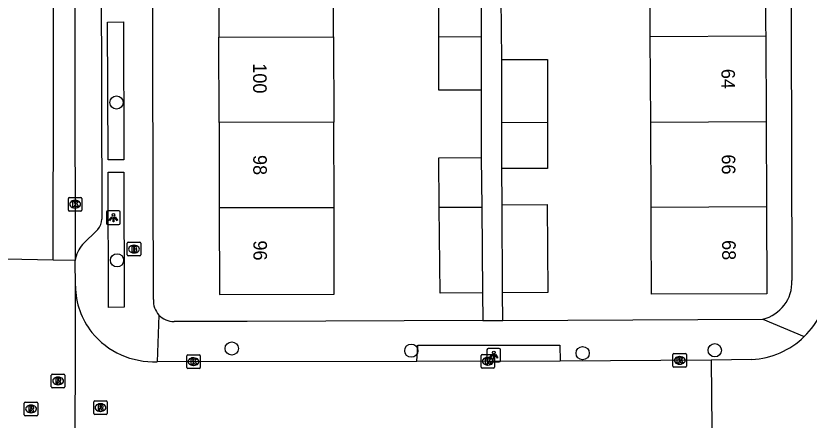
# Model space of a CAD drawing. Extents: x 160732 to 162105, y 387428 to 388479.
# Drawn here: x 161302.4 to 161361, y 388220.9 to 388250.8 of the extents above; entities that cross this region are included whole.
import ezdxf

# ---------------------------------------------------------------- set-up
doc = ezdxf.new("R2010")
doc.units = 0
for name, color, linetype in [('IMGEO_Boom', 7, 'Continuous'), ('IMGEO_Brandkraan', 7, 'Continuous'), ('IMGEO_Kolk', 7, 'Continuous'), ('IMGEO_Lichtpunt', 7, 'Continuous'), ('IMGEO_Pand', 7, 'Continuous'), ('IMGEO_Pand_nummerreeks', 7, 'Continuous'), ('IMGEO_Rijbaan_lokaal_gesloten', 7, 'Continuous'), ('IMGEO_Rijbaan_lokaal_open', 7, 'Continuous'), ('IMGEO_Rioolput', 7, 'Continuous'), ('IMGEO_Voetpad_open', 7, 'Continuous')]:
    doc.layers.add(name, color=color, linetype=linetype)

msp = doc.modelspace()

# ---------------------------------------------------------------- linework, layer by layer
at = {"layer": 'IMGEO_Boom'}
for centre in [(161309.841, 388244.369), (161309.882, 388232.704), (161318.35, 388226.185), (161331.61, 388226.026), (161344.261, 388225.841), (161354.015, 388226.056)]:
    msp.add_circle(centre, 0.489, dxfattribs=at)
at = {"layer": 'IMGEO_Brandkraan'}
for p, q in [((161310.632, 388233.111), (161310.632, 388233.963)), ((161310.707, 388234.037), (161311.559, 388234.037)), ((161311.12, 388233.817), (161311.145, 388233.817)), ((161311.633, 388233.963), (161311.633, 388233.111)), ((161311.559, 388233.037), (161310.707, 388233.037)), ((161311.143, 388233.257), (161311.118, 388233.257))]:
    msp.add_line(p, q, dxfattribs=at)
for points in [[(161310.632, 388233.111), (161310.632, 388233.963)], [(161310.707, 388234.037), (161311.559, 388234.037)], [(161310.98, 388233.737), (161310.98, 388233.337), (161311.193, 388233.337)], [(161311.211, 388233.737), (161310.98, 388233.737)], [(161311.159, 388233.656), (161311.105, 388233.656), (161311.105, 388233.58)], [(161311.633, 388233.963), (161311.633, 388233.111)], [(161311.559, 388233.037), (161310.707, 388233.037)], [(161311.105, 388233.58), (161311.158, 388233.58)], [(161311.167, 388233.504), (161311.105, 388233.504), (161311.105, 388233.423)], [(161311.105, 388233.423), (161311.167, 388233.423)]]:
    msp.add_lwpolyline(points, dxfattribs=at)
for centre, radius, start, end in [((161310.709, 388233.961), 0.0765, 91.55205, 178.44795), ((161310.709, 388233.961), 0.0765, 91.55205, 178.44795), ((161311.16, 388233.618), 0.0379, 267.82845, 90.93552), ((161311.215, 388233.592), 0.145, 59.4692, 91.53667), ((161311.24, 388233.639), 0.0922, 285.51372, 58.15012), ((161311.557, 388233.961), 0.0765, 1.55205, 88.44795), ((161311.557, 388233.961), 0.0765, 1.55205, 88.44795), ((161310.709, 388233.113), 0.0765, 181.55205, 268.44795), ((161310.709, 388233.113), 0.0765, 181.55205, 268.44795), ((161311.168, 388233.463), 0.0404, 269.87594, 90.50774), ((161311.199, 388233.588), 0.251, 268.66757, 293.53466), ((161311.245, 388233.447), 0.105, 301.31148, 78.98903), ((161311.557, 388233.113), 0.0765, 271.55205, 358.44795), ((161311.557, 388233.113), 0.0765, 271.55205, 358.44795)]:
    msp.add_arc(centre, radius, start, end, dxfattribs=at)
for centre, major_axis, ratio, start_param, end_param in [((161311.119, 388233.537), (-0.387, 0.002), 0.722429, 4.712389, 7.853982), ((161311.144, 388233.537), (-0.39, 0.002), 0.717154, 1.570796, 4.712389)]:
    msp.add_ellipse(centre, major_axis=major_axis, ratio=ratio, start_param=start_param, end_param=end_param, dxfattribs=at)
at = {"layer": 'IMGEO_Kolk'}
for p, q in [((161306.286, 388236.422), (161306.286, 388237.274)), ((161306.361, 388237.348), (161307.213, 388237.348)), ((161306.774, 388237.128), (161306.799, 388237.128)), ((161307.287, 388237.274), (161307.287, 388236.422)), ((161306.797, 388236.568), (161306.772, 388236.568)), ((161307.213, 388236.348), (161306.361, 388236.348)), ((161315.029, 388224.788), (161315.029, 388225.64)), ((161315.104, 388225.714), (161315.956, 388225.714)), ((161315.517, 388225.494), (161315.542, 388225.494)), ((161316.03, 388225.64), (161316.03, 388224.788)), ((161336.759, 388224.814), (161336.759, 388225.666)), ((161336.834, 388225.74), (161337.686, 388225.74)), ((161337.247, 388225.52), (161337.272, 388225.52)), ((161337.76, 388225.666), (161337.76, 388224.814)), ((161350.93, 388224.884), (161350.93, 388225.736)), ((161351.005, 388225.81), (161351.857, 388225.81)), ((161351.418, 388225.59), (161351.443, 388225.59)), ((161351.931, 388225.736), (161351.931, 388224.884)), ((161315.54, 388224.934), (161315.515, 388224.934)), ((161337.27, 388224.96), (161337.245, 388224.96)), ((161351.441, 388225.03), (161351.416, 388225.03)), ((161315.956, 388224.714), (161315.104, 388224.714)), ((161337.686, 388224.74), (161336.834, 388224.74)), ((161351.857, 388224.81), (161351.005, 388224.81))]:
    msp.add_line(p, q, dxfattribs=at)
for points in [[(161306.286, 388236.422), (161306.286, 388237.274)], [(161306.361, 388237.348), (161307.213, 388237.348)], [(161307.287, 388237.274), (161307.287, 388236.422)], [(161306.607, 388237.048), (161306.73, 388237.048), (161306.73, 388236.897), (161306.86, 388237.048), (161307.024, 388237.048), (161306.878, 388236.897), (161307.031, 388236.648), (161306.879, 388236.648), (161306.794, 388236.812), (161306.73, 388236.745), (161306.73, 388236.648), (161306.607, 388236.648), (161306.607, 388237.048)], [(161307.213, 388236.348), (161306.361, 388236.348)], [(161315.029, 388224.788), (161315.029, 388225.64)], [(161315.104, 388225.714), (161315.956, 388225.714)], [(161315.35, 388225.414), (161315.473, 388225.414), (161315.473, 388225.263), (161315.603, 388225.414), (161315.767, 388225.414), (161315.621, 388225.263), (161315.774, 388225.014), (161315.622, 388225.014), (161315.537, 388225.178), (161315.473, 388225.111), (161315.473, 388225.014), (161315.35, 388225.014), (161315.35, 388225.414)], [(161316.03, 388225.64), (161316.03, 388224.788)], [(161336.759, 388224.814), (161336.759, 388225.666)], [(161336.834, 388225.74), (161337.686, 388225.74)], [(161337.08, 388225.44), (161337.203, 388225.44), (161337.203, 388225.289), (161337.333, 388225.44), (161337.497, 388225.44), (161337.351, 388225.289), (161337.504, 388225.04), (161337.352, 388225.04), (161337.267, 388225.204), (161337.203, 388225.137), (161337.203, 388225.04), (161337.08, 388225.04), (161337.08, 388225.44)], [(161337.76, 388225.666), (161337.76, 388224.814)], [(161350.93, 388224.884), (161350.93, 388225.736)], [(161351.005, 388225.81), (161351.857, 388225.81)], [(161351.251, 388225.51), (161351.374, 388225.51), (161351.374, 388225.359), (161351.504, 388225.51), (161351.668, 388225.51), (161351.522, 388225.359), (161351.675, 388225.11), (161351.523, 388225.11), (161351.438, 388225.274), (161351.374, 388225.207), (161351.374, 388225.11), (161351.251, 388225.11), (161351.251, 388225.51)], [(161351.931, 388225.736), (161351.931, 388224.884)], [(161315.956, 388224.714), (161315.104, 388224.714)], [(161337.686, 388224.74), (161336.834, 388224.74)], [(161351.857, 388224.81), (161351.005, 388224.81)]]:
    msp.add_lwpolyline(points, dxfattribs=at)
for centre, start, end in [((161306.363, 388237.272), 91.55205, 178.44795), ((161306.363, 388237.272), 91.55205, 178.44795), ((161307.211, 388237.272), 1.55205, 88.44795), ((161307.211, 388237.272), 1.55205, 88.44795), ((161306.363, 388236.424), 181.55205, 268.44795), ((161306.363, 388236.424), 181.55205, 268.44795), ((161307.211, 388236.424), 271.55205, 358.44795), ((161307.211, 388236.424), 271.55205, 358.44795), ((161315.106, 388225.638), 91.55205, 178.44795), ((161315.106, 388225.638), 91.55205, 178.44795), ((161315.954, 388225.638), 1.55205, 88.44795), ((161315.954, 388225.638), 1.55205, 88.44795), ((161336.836, 388225.664), 91.55205, 178.44795), ((161336.836, 388225.664), 91.55205, 178.44795), ((161337.684, 388225.664), 1.55205, 88.44795), ((161337.684, 388225.664), 1.55205, 88.44795), ((161351.007, 388225.734), 91.55205, 178.44795), ((161351.007, 388225.734), 91.55205, 178.44795), ((161351.855, 388225.734), 1.55205, 88.44795), ((161351.855, 388225.734), 1.55205, 88.44795), ((161351.007, 388224.886), 181.55205, 268.44795), ((161351.007, 388224.886), 181.55205, 268.44795), ((161351.855, 388224.886), 271.55205, 358.44795), ((161351.855, 388224.886), 271.55205, 358.44795), ((161315.106, 388224.79), 181.55205, 268.44795), ((161315.106, 388224.79), 181.55205, 268.44795), ((161315.954, 388224.79), 271.55205, 358.44795), ((161315.954, 388224.79), 271.55205, 358.44795), ((161336.836, 388224.816), 181.55205, 268.44795), ((161336.836, 388224.816), 181.55205, 268.44795), ((161337.684, 388224.816), 271.55205, 358.44795), ((161337.684, 388224.816), 271.55205, 358.44795)]:
    msp.add_arc(centre, 0.0765, start, end, dxfattribs=at)
for centre, major_axis, ratio, start_param, end_param in [((161306.773, 388236.848), (-0.387, 0.002), 0.722429, 4.712389, 7.853982), ((161306.798, 388236.848), (-0.39, 0.002), 0.717154, 1.570796, 4.712389), ((161315.516, 388225.214), (-0.387, 0.002), 0.722429, 4.712389, 7.853982), ((161315.541, 388225.214), (-0.39, 0.002), 0.717154, 1.570796, 4.712389), ((161337.246, 388225.24), (-0.387, 0.002), 0.722429, 4.712389, 7.853982), ((161337.271, 388225.24), (-0.39, 0.002), 0.717154, 1.570796, 4.712389), ((161351.417, 388225.31), (-0.387, 0.002), 0.722429, 4.712389, 7.853982), ((161351.442, 388225.31), (-0.39, 0.002), 0.717154, 1.570796, 4.712389)]:
    msp.add_ellipse(centre, major_axis=major_axis, ratio=ratio, start_param=start_param, end_param=end_param, dxfattribs=at)
at = {"layer": 'IMGEO_Lichtpunt'}
for p, q in [((161309.112, 388236.261), (161309.112, 388235.454)), ((161309.112, 388236.261), (161309.112, 388235.454)), ((161310.014, 388236.356), (161309.206, 388236.356)), ((161310.014, 388236.356), (161309.206, 388236.356)), ((161310.108, 388235.454), (161310.108, 388236.261)), ((161310.108, 388235.454), (161310.108, 388236.261)), ((161309.206, 388235.36), (161310.014, 388235.36)), ((161309.206, 388235.36), (161310.014, 388235.36)), ((161337.198, 388226.1), (161337.198, 388225.293)), ((161337.198, 388226.1), (161337.198, 388225.293)), ((161338.1, 388226.195), (161337.292, 388226.195)), ((161338.1, 388226.195), (161337.292, 388226.195)), ((161338.194, 388225.293), (161338.194, 388226.1)), ((161338.194, 388225.293), (161338.194, 388226.1)), ((161337.292, 388225.199), (161338.1, 388225.199)), ((161337.292, 388225.199), (161338.1, 388225.199))]:
    msp.add_line(p, q, dxfattribs=at)
for points in [[(161309.486, 388235.925), (161309.525, 388235.897), (161309.337, 388235.635), (161309.299, 388235.662), (161309.486, 388235.925)], [(161309.588, 388235.877), (161309.635, 388235.877), (161309.635, 388235.555), (161309.588, 388235.555), (161309.588, 388235.877)], [(161309.698, 388235.897), (161309.736, 388235.924), (161309.923, 388235.662), (161309.884, 388235.634), (161309.698, 388235.897)], [(161337.572, 388225.764), (161337.611, 388225.736), (161337.423, 388225.474), (161337.385, 388225.501), (161337.572, 388225.764)], [(161337.674, 388225.716), (161337.721, 388225.716), (161337.721, 388225.394), (161337.674, 388225.394), (161337.674, 388225.716)], [(161337.784, 388225.736), (161337.822, 388225.763), (161338.009, 388225.501), (161337.97, 388225.473), (161337.784, 388225.736)]]:
    msp.add_lwpolyline(points, dxfattribs=at)
for centre in [(161309.611, 388236.059), (161337.697, 388225.898)]:
    msp.add_circle(centre, 0.0994, dxfattribs=at)
for centre, start, end in [((161309.206, 388236.261), 90, 180), ((161309.206, 388236.261), 90, 180), ((161310.014, 388236.261), 0, 90), ((161310.014, 388236.261), 0, 90), ((161309.206, 388235.454), 180, 270), ((161309.206, 388235.454), 180, 270), ((161310.014, 388235.454), 270, 0), ((161310.014, 388235.454), 270, 360), ((161337.292, 388226.1), 90, 180), ((161337.292, 388226.1), 90, 180), ((161338.1, 388226.1), 0, 90), ((161338.1, 388226.1), 0, 90), ((161337.292, 388225.293), 180, 270), ((161337.292, 388225.293), 180, 270), ((161338.1, 388225.293), 270, 0), ((161338.1, 388225.293), 270, 360)]:
    msp.add_arc(centre, 0.0946, start, end, dxfattribs=at)
at = {"layer": 'IMGEO_Pand'}
for points in [[(161317.389, 388255.493), (161317.4, 388250), (161317.402, 388249.196)], [(161325.876, 388249.214), (161325.876, 388250), (161325.865, 388255.511)], [(161349.258, 388249.225), (161349.251, 388250), (161349.233, 388255.53)], [(161357.749, 388255.567), (161357.772, 388250), (161357.775, 388249.262)], [(161333.637, 388249.23), (161333.637, 388253.517), (161336.765, 388253.517)], [(161336.765, 388253.517), (161336.765, 388249.237)], [(161317.402, 388249.196), (161325.876, 388249.214)], [(161317.414, 388242.899), (161317.402, 388249.196)], [(161325.876, 388249.214), (161325.889, 388242.917)], [(161333.637, 388249.23), (161336.765, 388249.237)], [(161336.765, 388245.279), (161333.637, 388245.279), (161333.637, 388249.23)], [(161336.765, 388249.237), (161336.765, 388245.279)], [(161357.775, 388249.262), (161349.258, 388249.225)], [(161349.284, 388242.919), (161349.258, 388249.225)], [(161357.775, 388249.262), (161357.802, 388242.956)], [(161338.3, 388247.552), (161341.662, 388247.552), (161341.662, 388242.886)], [(161338.3, 388242.871), (161338.3, 388247.552)], [(161325.889, 388242.917), (161317.414, 388242.899)], [(161317.414, 388242.899), (161317.427, 388236.601)], [(161325.902, 388236.619), (161325.889, 388242.917)], [(161341.662, 388242.886), (161338.3, 388242.871)], [(161341.662, 388242.886), (161341.662, 388239.489), (161338.3, 388239.489)], [(161338.3, 388239.489), (161338.3, 388242.871)], [(161349.284, 388242.919), (161357.802, 388242.956)], [(161349.309, 388236.614), (161349.284, 388242.919)], [(161357.802, 388242.956), (161357.829, 388236.651)], [(161333.677, 388236.636), (161333.643, 388240.275), (161336.779, 388240.304)], [(161336.779, 388240.304), (161336.813, 388236.642)], [(161317.427, 388236.601), (161317.44, 388230.183), (161325.916, 388230.201), (161325.906, 388235.201), (161325.902, 388236.619)], [(161317.427, 388236.601), (161325.902, 388236.619)], [(161333.677, 388236.636), (161336.813, 388236.642)], [(161336.873, 388230.3), (161333.737, 388230.27), (161333.677, 388236.636)], [(161336.813, 388236.642), (161336.873, 388230.3)], [(161338.307, 388236.796), (161341.652, 388236.82), (161341.698, 388230.314), (161338.353, 388230.29)], [(161338.353, 388230.29), (161338.307, 388236.796)], [(161357.829, 388236.651), (161349.309, 388236.614)], [(161357.829, 388236.651), (161357.856, 388230.227), (161349.335, 388230.191), (161349.314, 388235.191), (161349.309, 388236.614)]]:
    msp.add_lwpolyline(points, dxfattribs=at)
at = {"layer": 'IMGEO_Rijbaan_lokaal_gesloten'}
for points in [[(161306.672, 388301.723), (161306.795, 388232.697)], [(161305.166, 388232.723), (161305.21, 388258.937)], [(161305.166, 388232.723), (161301.703, 388232.778)], [(161306.795, 388232.697), (161305.166, 388232.723)]]:
    msp.add_lwpolyline(points, dxfattribs=at)
at = {"layer": 'IMGEO_Rijbaan_lokaal_open'}
for points in [[(161306.804, 388230.79), (161306.795, 388232.697)], [(161306.829, 388214.288), (161306.788, 388214.701), (161306.804, 388230.79)], [(161332.022, 388225.231), (161312.845, 388225.211)], [(161342.602, 388225.25), (161332.022, 388225.231)], [(161353.747, 388225.326), (161342.602, 388225.25)], [(161356.747, 388225.369), (161353.747, 388225.326)], [(161353.747, 388225.326), (161353.802, 388220.284)]]:
    msp.add_lwpolyline(points, dxfattribs=at)
for centre, radius, start, end in [((161312.481, 388230.888), 5.678, 180.99204, 218.19858), ((161356.421, 388231.39), 6.03, 314.17891, 355.24727), ((161312.608, 388231.143), 5.937, 219.37319, 272.28392), ((161356.422, 388231.389), 6.029, 273.09212, 314.17284)]:
    msp.add_arc(centre, radius, start, end, dxfattribs=at)
at = {"layer": 'IMGEO_Rioolput'}
for p, q in [((161305.105, 388224.287), (161305.957, 388224.287)), ((161305.03, 388223.361), (161305.03, 388224.213)), ((161305.518, 388224.067), (161305.543, 388224.067)), ((161306.031, 388224.213), (161306.031, 388223.361)), ((161305.957, 388223.287), (161305.105, 388223.287)), ((161305.541, 388223.507), (161305.516, 388223.507)), ((161303.034, 388221.291), (161303.034, 388222.143)), ((161303.109, 388222.217), (161303.961, 388222.217)), ((161303.522, 388221.997), (161303.547, 388221.997)), ((161304.035, 388222.143), (161304.035, 388221.291)), ((161308.159, 388221.39), (161308.159, 388222.242)), ((161308.234, 388222.316), (161309.086, 388222.316)), ((161308.647, 388222.096), (161308.672, 388222.096)), ((161309.16, 388222.242), (161309.16, 388221.39)), ((161303.545, 388221.437), (161303.52, 388221.437)), ((161309.086, 388221.316), (161308.234, 388221.316)), ((161308.67, 388221.536), (161308.645, 388221.536)), ((161303.961, 388221.217), (161303.109, 388221.217))]:
    msp.add_line(p, q, dxfattribs=at)
for points in [[(161305.105, 388224.287), (161305.957, 388224.287)], [(161305.03, 388223.361), (161305.03, 388224.213)], [(161305.619, 388223.985), (161305.367, 388223.987), (161305.367, 388223.587)], [(161305.367, 388223.587), (161305.491, 388223.587), (161305.491, 388223.749), (161305.502, 388223.749)], [(161305.545, 388223.906), (161305.491, 388223.906), (161305.491, 388223.825)], [(161305.491, 388223.825), (161305.543, 388223.825)], [(161305.549, 388223.72), (161305.62, 388223.587), (161305.76, 388223.587), (161305.695, 388223.713)], [(161306.031, 388224.213), (161306.031, 388223.361)], [(161305.957, 388223.287), (161305.105, 388223.287)], [(161303.034, 388221.291), (161303.034, 388222.143)], [(161303.109, 388222.217), (161303.961, 388222.217)], [(161303.623, 388221.915), (161303.371, 388221.917), (161303.371, 388221.517)], [(161304.035, 388222.143), (161304.035, 388221.291)], [(161308.159, 388221.39), (161308.159, 388222.242)], [(161308.234, 388222.316), (161309.086, 388222.316)], [(161308.748, 388222.014), (161308.496, 388222.016), (161308.496, 388221.616)], [(161308.674, 388221.935), (161308.62, 388221.935), (161308.62, 388221.854)], [(161309.16, 388222.242), (161309.16, 388221.39)], [(161303.371, 388221.517), (161303.495, 388221.517), (161303.495, 388221.679), (161303.506, 388221.679)], [(161303.549, 388221.836), (161303.495, 388221.836), (161303.495, 388221.755)], [(161303.495, 388221.755), (161303.547, 388221.755)], [(161303.553, 388221.65), (161303.624, 388221.517), (161303.764, 388221.517), (161303.699, 388221.643)], [(161309.086, 388221.316), (161308.234, 388221.316)], [(161308.496, 388221.616), (161308.62, 388221.616), (161308.62, 388221.778), (161308.631, 388221.778)], [(161308.62, 388221.854), (161308.672, 388221.854)], [(161308.678, 388221.749), (161308.749, 388221.616), (161308.889, 388221.616), (161308.824, 388221.742)], [(161303.961, 388221.217), (161303.109, 388221.217)]]:
    msp.add_lwpolyline(points, dxfattribs=at)
for centre, radius, start, end in [((161305.107, 388224.211), 0.0765, 91.55205, 178.44795), ((161305.107, 388224.211), 0.0765, 91.55205, 178.44795), ((161305.955, 388224.211), 0.0765, 1.55205, 88.44795), ((161305.955, 388224.211), 0.0765, 1.55205, 88.44795), ((161305.501, 388223.696), 0.0533, 26.02933, 88.69889), ((161305.527, 388224.014), 0.19, 274.7715, 282.96867), ((161305.551, 388223.81), 0.0964, 77.00612, 93.18647), ((161305.565, 388223.867), 0.0378, 276.66336, 79.67722), ((161305.618, 388223.875), 0.109, 350.36119, 89.41601), ((161305.616, 388223.875), 0.112, 277.58423, 350.98172), ((161305.6, 388223.66), 0.108, 29.51342, 73.79051), ((161305.107, 388223.363), 0.0765, 181.55205, 268.44795), ((161305.107, 388223.363), 0.0765, 181.55205, 268.44795), ((161305.955, 388223.363), 0.0765, 271.55205, 358.44795), ((161305.955, 388223.363), 0.0765, 271.55205, 358.44795), ((161303.111, 388222.141), 0.0765, 91.55205, 178.44795), ((161303.111, 388222.141), 0.0765, 91.55205, 178.44795), ((161303.622, 388221.805), 0.109, 350.36119, 89.41601), ((161303.959, 388222.141), 0.0765, 1.55205, 88.44795), ((161303.959, 388222.141), 0.0765, 1.55205, 88.44795), ((161308.236, 388222.24), 0.0765, 91.55205, 178.44795), ((161308.236, 388222.24), 0.0765, 91.55205, 178.44795), ((161308.68, 388221.839), 0.0964, 77.00612, 93.18647), ((161308.694, 388221.896), 0.0378, 276.66336, 79.67722), ((161308.747, 388221.904), 0.109, 350.36119, 89.41601), ((161309.084, 388222.24), 0.0765, 1.55205, 88.44795), ((161309.084, 388222.24), 0.0765, 1.55205, 88.44795), ((161303.505, 388221.626), 0.0533, 26.02933, 88.69889), ((161303.531, 388221.944), 0.19, 274.7715, 282.96867), ((161303.555, 388221.74), 0.0964, 77.00612, 93.18647), ((161303.569, 388221.797), 0.0378, 276.66336, 79.67722), ((161303.62, 388221.805), 0.112, 277.58423, 350.98172), ((161303.604, 388221.59), 0.108, 29.51342, 73.79051), ((161308.236, 388221.392), 0.0765, 181.55205, 268.44795), ((161308.236, 388221.392), 0.0765, 181.55205, 268.44795), ((161308.63, 388221.725), 0.0533, 26.02933, 88.69889), ((161308.656, 388222.043), 0.19, 274.7715, 282.96867), ((161308.745, 388221.904), 0.112, 277.58423, 350.98172), ((161308.729, 388221.689), 0.108, 29.51342, 73.79051), ((161309.084, 388221.392), 0.0765, 271.55205, 358.44795), ((161309.084, 388221.392), 0.0765, 271.55205, 358.44795), ((161303.111, 388221.293), 0.0765, 181.55205, 268.44795), ((161303.111, 388221.293), 0.0765, 181.55205, 268.44795), ((161303.959, 388221.293), 0.0765, 271.55205, 358.44795), ((161303.959, 388221.293), 0.0765, 271.55205, 358.44795)]:
    msp.add_arc(centre, radius, start, end, dxfattribs=at)
for centre, major_axis, ratio, start_param, end_param in [((161305.517, 388223.787), (-0.387, 0.002), 0.722429, 4.712389, 7.853982), ((161305.542, 388223.787), (-0.39, 0.002), 0.717154, 1.570796, 4.712389), ((161303.521, 388221.717), (-0.387, 0.002), 0.722429, 4.712389, 7.853982), ((161303.546, 388221.717), (-0.39, 0.002), 0.717154, 1.570796, 4.712389), ((161308.646, 388221.816), (-0.387, 0.002), 0.722429, 4.712389, 7.853982), ((161308.671, 388221.816), (-0.39, 0.002), 0.717154, 1.570796, 4.712389)]:
    msp.add_ellipse(centre, major_axis=major_axis, ratio=ratio, start_param=start_param, end_param=end_param, dxfattribs=at)
at = {"layer": 'IMGEO_Voetpad_open'}
for points in [[(161359.477, 388299.833), (161359.649, 388250), (161359.714, 388231.204)], [(161312.567, 388229.806), (161312.387, 388299.681)], [(161308.589, 388298.954), (161308.756, 388235.756)], [(161338.3, 388247.552), (161338.249, 388252.1)], [(161310.384, 388240.133), (161309.219, 388240.129), (161309.188, 388250.317), (161310.353, 388250.321), (161310.384, 388240.133)], [(161336.765, 388245.279), (161336.779, 388240.304)], [(161338.307, 388236.796), (161338.3, 388239.489)], [(161310.416, 388229.232), (161309.244, 388229.229), (161309.217, 388239.213), (161310.389, 388239.216), (161310.416, 388229.232)], [(161308.462, 388234.986), (161307.335, 388233.876)], [(161336.873, 388230.3), (161336.883, 388228.254)], [(161338.362, 388228.261), (161338.353, 388230.29)], [(161312.974, 388228.662), (161312.845, 388225.211)], [(161338.362, 388228.261), (161357.571, 388228.35)], [(161357.571, 388228.35), (161360.623, 388227.065)], [(161336.883, 388228.254), (161319.483, 388228.173), (161314.091, 388228.184)], [(161336.883, 388228.254), (161338.362, 388228.261)], [(161332.022, 388225.231), (161332.096, 388226.441), (161342.579, 388226.432), (161342.602, 388225.25)]]:
    msp.add_lwpolyline(points, dxfattribs=at)
for centre, radius, start, end in [((161307.699, 388235.719), 1.058, 316.17553, 2.02894), ((161308.994, 388232.403), 2.218, 138.39676, 172.38624), ((161356.872, 388231.106), 2.844, 284.23069, 1.9653), ((161314.078, 388229.699), 1.515, 175.95398, 223.21401), ((161314.079, 388229.7), 1.516, 223.20919, 270.45555)]:
    msp.add_arc(centre, radius, start, end, dxfattribs=at)

# ---------------------------------------------------------------- texts
at = {"layer": 'IMGEO_Pand_nummerreeks'}
for s, rotation, p in [('100', 270.11704, (161319.926, 388247.269)), ('64', 270.24203, (161354.506, 388246.857)), ('98', 270.11704, (161319.939, 388240.49)), ('66', 270.24203, (161354.533, 388240.53)), ('96', 270.11704, (161319.952, 388234.174)), ('68', 270.24203, (161354.56, 388234.199))]:
    msp.add_text(s, height=1, rotation=rotation, dxfattribs=at).set_placement(p)

doc.saveas('drawing.dxf')
